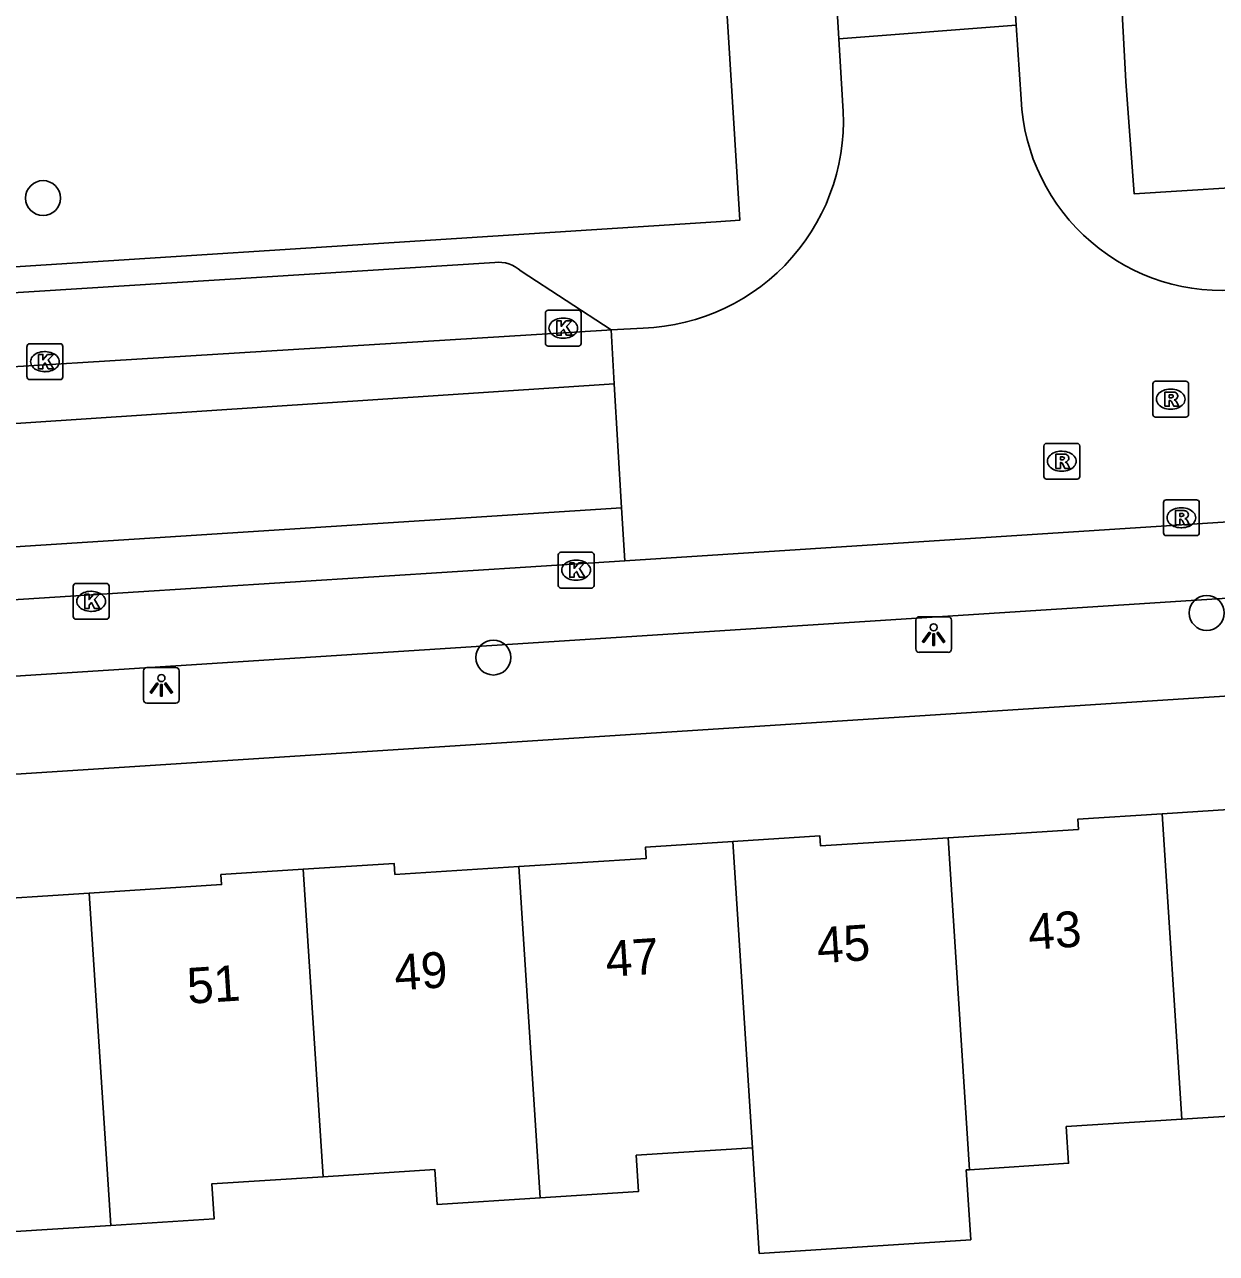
# Model space of a CAD drawing. Extents: x 159689 to 160786, y 387323 to 388339.
# Drawn here: x 160527.08 to 160560.4, y 388004.91 to 388039.25 of the extents above; entities that cross this region are included whole.
import ezdxf

# ---------------------------------------------------------------- set-up
doc = ezdxf.new("R2010")
doc.units = 0
for name, color, linetype in [('IMGEO_Boom', 7, 'Continuous'), ('IMGEO_Kolk', 7, 'Continuous'), ('IMGEO_Lichtpunt', 7, 'Continuous'), ('IMGEO_Pand', 7, 'Continuous'), ('IMGEO_Pand_nummerreeks', 7, 'Continuous'), ('IMGEO_Rijbaan_lokaal_gesloten', 7, 'Continuous'), ('IMGEO_Rijbaan_lokaal_open', 7, 'Continuous'), ('IMGEO_Rioolput', 7, 'Continuous'), ('IMGEO_Voetpad_open', 7, 'Continuous')]:
    doc.layers.add(name, color=color, linetype=linetype)

msp = doc.modelspace()

# ---------------------------------------------------------------- linework, layer by layer
at = {"layer": 'IMGEO_Boom'}
for centre in [(160527.594, 388034.402), (160560.126, 388022.812), (160540.182, 388021.566)]:
    msp.add_circle(centre, 0.489, dxfattribs=at)
at = {"layer": 'IMGEO_Kolk'}
for p, q in [((160541.637, 388030.344), (160541.637, 388031.196)), ((160541.712, 388031.27), (160542.564, 388031.27)), ((160542.638, 388031.196), (160542.638, 388030.344)), ((160542.125, 388031.05), (160542.15, 388031.05)), ((160542.148, 388030.49), (160542.123, 388030.49)), ((160527.143, 388029.407), (160527.143, 388030.259)), ((160527.218, 388030.333), (160528.07, 388030.333)), ((160527.631, 388030.113), (160527.656, 388030.113)), ((160528.144, 388030.259), (160528.144, 388029.407)), ((160542.564, 388030.27), (160541.712, 388030.27)), ((160527.654, 388029.553), (160527.629, 388029.553)), ((160528.07, 388029.333), (160527.218, 388029.333)), ((160541.995, 388023.581), (160541.995, 388024.433)), ((160542.07, 388024.507), (160542.922, 388024.507)), ((160542.483, 388024.287), (160542.508, 388024.287)), ((160542.996, 388024.433), (160542.996, 388023.581)), ((160528.437, 388022.71), (160528.437, 388023.562)), ((160528.512, 388023.636), (160529.364, 388023.636)), ((160529.438, 388023.562), (160529.438, 388022.71)), ((160542.506, 388023.727), (160542.481, 388023.727)), ((160528.925, 388023.416), (160528.95, 388023.416)), ((160542.922, 388023.507), (160542.07, 388023.507)), ((160528.948, 388022.856), (160528.923, 388022.856)), ((160529.364, 388022.636), (160528.512, 388022.636))]:
    msp.add_line(p, q, dxfattribs=at)
for points in [[(160541.637, 388030.344), (160541.637, 388031.196)], [(160541.712, 388031.27), (160542.564, 388031.27)], [(160542.638, 388031.196), (160542.638, 388030.344)], [(160541.958, 388030.97), (160542.081, 388030.97), (160542.081, 388030.819), (160542.211, 388030.97), (160542.375, 388030.97), (160542.229, 388030.819), (160542.382, 388030.57), (160542.23, 388030.57), (160542.145, 388030.734), (160542.081, 388030.667), (160542.081, 388030.57), (160541.958, 388030.57), (160541.958, 388030.97)], [(160527.143, 388029.407), (160527.143, 388030.259)], [(160527.218, 388030.333), (160528.07, 388030.333)], [(160528.144, 388030.259), (160528.144, 388029.407)], [(160542.564, 388030.27), (160541.712, 388030.27)], [(160527.464, 388030.033), (160527.587, 388030.033), (160527.587, 388029.882), (160527.717, 388030.033), (160527.881, 388030.033), (160527.735, 388029.882), (160527.888, 388029.633), (160527.736, 388029.633), (160527.651, 388029.797), (160527.587, 388029.73), (160527.587, 388029.633), (160527.464, 388029.633), (160527.464, 388030.033)], [(160528.07, 388029.333), (160527.218, 388029.333)], [(160541.995, 388023.581), (160541.995, 388024.433)], [(160542.07, 388024.507), (160542.922, 388024.507)], [(160542.996, 388024.433), (160542.996, 388023.581)], [(160542.316, 388024.207), (160542.439, 388024.207), (160542.439, 388024.056), (160542.569, 388024.207), (160542.733, 388024.207), (160542.587, 388024.056), (160542.74, 388023.807), (160542.588, 388023.807), (160542.503, 388023.971), (160542.439, 388023.904), (160542.439, 388023.807), (160542.316, 388023.807), (160542.316, 388024.207)], [(160528.437, 388022.71), (160528.437, 388023.562)], [(160528.512, 388023.636), (160529.364, 388023.636)], [(160529.438, 388023.562), (160529.438, 388022.71)], [(160528.758, 388023.336), (160528.881, 388023.336), (160528.881, 388023.185), (160529.011, 388023.336), (160529.175, 388023.336), (160529.029, 388023.185), (160529.182, 388022.936), (160529.03, 388022.936), (160528.945, 388023.1), (160528.881, 388023.033), (160528.881, 388022.936), (160528.758, 388022.936), (160528.758, 388023.336)], [(160542.922, 388023.507), (160542.07, 388023.507)], [(160529.364, 388022.636), (160528.512, 388022.636)]]:
    msp.add_lwpolyline(points, dxfattribs=at)
for centre, start, end in [((160541.714, 388031.194), 91.552, 178.448), ((160541.714, 388031.194), 91.552, 178.448), ((160542.562, 388031.194), 1.552, 88.448), ((160542.562, 388031.194), 1.552, 88.448), ((160527.22, 388030.257), 91.552, 178.448), ((160527.22, 388030.257), 91.552, 178.448), ((160528.068, 388030.257), 1.552, 88.448), ((160528.068, 388030.257), 1.552, 88.448), ((160541.714, 388030.346), 181.552, 268.448), ((160541.714, 388030.346), 181.552, 268.448), ((160542.562, 388030.346), 271.552, 358.448), ((160542.562, 388030.346), 271.552, 358.448), ((160527.22, 388029.409), 181.552, 268.448), ((160527.22, 388029.409), 181.552, 268.448), ((160528.068, 388029.409), 271.552, 358.448), ((160528.068, 388029.409), 271.552, 358.448), ((160542.072, 388024.431), 91.552, 178.448), ((160542.072, 388024.431), 91.552, 178.448), ((160542.92, 388024.431), 1.552, 88.448), ((160542.92, 388024.431), 1.552, 88.448), ((160528.514, 388023.56), 91.552, 178.448), ((160528.514, 388023.56), 91.552, 178.448), ((160529.362, 388023.56), 1.552, 88.448), ((160529.362, 388023.56), 1.552, 88.448), ((160542.072, 388023.583), 181.552, 268.448), ((160542.072, 388023.583), 181.552, 268.448), ((160542.92, 388023.583), 271.552, 358.448), ((160542.92, 388023.583), 271.552, 358.448), ((160528.514, 388022.712), 181.552, 268.448), ((160528.514, 388022.712), 181.552, 268.448), ((160529.362, 388022.712), 271.552, 358.448), ((160529.362, 388022.712), 271.552, 358.448)]:
    msp.add_arc(centre, 0.0765, start, end, dxfattribs=at)
for centre, major_axis, ratio, start_param, end_param in [((160542.124, 388030.77), (-0.387, 0.002), 0.722429, 4.712389, 7.853982), ((160542.149, 388030.77), (-0.39, 0.002), 0.717154, 1.570796, 4.712389), ((160527.63, 388029.833), (-0.387, 0.002), 0.722429, 4.712389, 7.853982), ((160527.655, 388029.833), (-0.39, 0.002), 0.717154, 1.570796, 4.712389), ((160542.482, 388024.007), (-0.387, 0.002), 0.722429, 4.712389, 7.853982), ((160542.507, 388024.007), (-0.39, 0.002), 0.717154, 1.570796, 4.712389), ((160528.924, 388023.136), (-0.387, 0.002), 0.722429, 4.712389, 7.853982), ((160528.949, 388023.136), (-0.39, 0.002), 0.717154, 1.570796, 4.712389)]:
    msp.add_ellipse(centre, major_axis=major_axis, ratio=ratio, start_param=start_param, end_param=end_param, dxfattribs=at)
at = {"layer": 'IMGEO_Lichtpunt'}
for p, q in [((160551.992, 388022.612), (160551.992, 388021.805)), ((160551.992, 388022.612), (160551.992, 388021.805)), ((160552.894, 388022.707), (160552.086, 388022.707)), ((160552.894, 388022.707), (160552.086, 388022.707)), ((160552.988, 388021.805), (160552.988, 388022.612)), ((160552.988, 388021.805), (160552.988, 388022.612)), ((160552.086, 388021.711), (160552.894, 388021.711)), ((160552.086, 388021.711), (160552.894, 388021.711)), ((160530.402, 388021.193), (160530.402, 388020.386)), ((160530.402, 388021.193), (160530.402, 388020.386)), ((160531.304, 388021.288), (160530.496, 388021.288)), ((160531.304, 388021.288), (160530.496, 388021.288)), ((160531.398, 388020.386), (160531.398, 388021.193)), ((160531.398, 388020.386), (160531.398, 388021.193)), ((160530.496, 388020.292), (160531.304, 388020.292)), ((160530.496, 388020.292), (160531.304, 388020.292))]:
    msp.add_line(p, q, dxfattribs=at)
for points in [[(160552.366, 388022.276), (160552.405, 388022.248), (160552.217, 388021.986), (160552.179, 388022.013), (160552.366, 388022.276)], [(160552.468, 388022.228), (160552.515, 388022.228), (160552.515, 388021.906), (160552.468, 388021.906), (160552.468, 388022.228)], [(160552.578, 388022.248), (160552.616, 388022.275), (160552.803, 388022.013), (160552.764, 388021.985), (160552.578, 388022.248)], [(160530.776, 388020.857), (160530.815, 388020.829), (160530.627, 388020.567), (160530.589, 388020.594), (160530.776, 388020.857)], [(160530.878, 388020.809), (160530.925, 388020.809), (160530.925, 388020.487), (160530.878, 388020.487), (160530.878, 388020.809)], [(160530.988, 388020.829), (160531.026, 388020.856), (160531.213, 388020.594), (160531.174, 388020.566), (160530.988, 388020.829)]]:
    msp.add_lwpolyline(points, dxfattribs=at)
for centre in [(160552.491, 388022.41), (160530.901, 388020.991)]:
    msp.add_circle(centre, 0.0994, dxfattribs=at)
for centre, start, end in [((160552.086, 388022.612), 90, 180), ((160552.086, 388022.612), 90, 180), ((160552.894, 388022.612), 0, 90), ((160552.894, 388022.612), 0, 90), ((160552.086, 388021.805), 180, 270), ((160552.086, 388021.805), 180, 270), ((160552.894, 388021.805), 270, 0), ((160552.894, 388021.805), 270, 360), ((160530.496, 388021.193), 90, 180), ((160530.496, 388021.193), 90, 180), ((160531.304, 388021.193), 0, 90), ((160531.304, 388021.193), 0, 90), ((160530.496, 388020.386), 180, 270), ((160530.496, 388020.386), 180, 270), ((160531.304, 388020.386), 270, 0), ((160531.304, 388020.386), 270, 360)]:
    msp.add_arc(centre, 0.0946, start, end, dxfattribs=at)
at = {"layer": 'IMGEO_Pand'}
for points in [[(160558.879, 388017.199), (160561.299, 388017.354), (160561.316, 388017.101), (160564.898, 388017.331)], [(160552.895, 388016.53), (160556.538, 388016.764), (160556.52, 388017.048), (160558.879, 388017.199)], [(160558.879, 388017.199), (160559.429, 388008.667)], [(160540.891, 388015.725), (160544.457, 388015.954), (160544.436, 388016.267), (160546.874, 388016.423)], [(160546.874, 388016.423), (160549.313, 388016.58), (160549.331, 388016.302), (160552.895, 388016.53)], [(160547.426, 388007.865), (160546.874, 388016.423)], [(160552.895, 388016.53), (160553.493, 388007.255)], [(160528.884, 388014.983), (160532.582, 388015.22), (160532.564, 388015.501), (160534.869, 388015.649)], [(160534.869, 388015.649), (160537.408, 388015.812), (160537.428, 388015.503), (160540.891, 388015.725)], [(160534.869, 388015.649), (160535.423, 388007.058)], [(160541.488, 388006.471), (160540.891, 388015.725)], [(160522.86, 388014.916), (160525.378, 388015.078), (160525.398, 388014.76), (160528.884, 388014.983)], [(160529.483, 388005.695), (160528.884, 388014.983)], [(160565.498, 388008.039), (160562.593, 388007.853), (160562.528, 388008.866), (160559.429, 388008.667)], [(160559.429, 388008.667), (160556.2, 388008.46), (160556.266, 388007.433), (160553.493, 388007.255)], [(160547.426, 388007.865), (160544.178, 388007.657), (160544.243, 388006.648), (160541.488, 388006.471)], [(160553.493, 388007.255), (160553.401, 388007.249), (160553.527, 388005.296), (160547.616, 388004.915), (160547.426, 388007.865)], [(160535.423, 388007.058), (160532.311, 388006.858), (160532.374, 388005.88), (160529.483, 388005.695)], [(160541.488, 388006.471), (160538.61, 388006.286), (160538.548, 388007.258), (160535.423, 388007.058)], [(160529.483, 388005.695), (160526.669, 388005.514), (160526.608, 388006.469), (160523.418, 388006.264)]]:
    msp.add_lwpolyline(points, dxfattribs=at)
at = {"layer": 'IMGEO_Rijbaan_lokaal_gesloten'}
for points in [[(160543.473, 388030.718), (160543.356, 388030.712), (160513.442, 388028.869)], [(160497.138, 388027.446), (160512.508, 388027.259), (160514.17, 388027.268), (160543.557, 388029.213)], [(160543.762, 388025.748), (160516.509, 388024), (160512.304, 388023.82), (160497.133, 388024.062)], [(160543.857, 388024.264), (160513.44, 388022.33), (160507.621, 388022.337), (160497.131, 388022.535)]]:
    msp.add_lwpolyline(points, dxfattribs=at)
at = {"layer": 'IMGEO_Rijbaan_lokaal_open'}
for points in [[(160554.043, 388050.957), (160554.799, 388039.237)], [(160549.845, 388038.854), (160549.154, 388050.465)], [(160554.799, 388039.237), (160549.845, 388038.854)], [(160554.799, 388039.237), (160554.935, 388037.17)], [(160549.942, 388037.126), (160549.845, 388038.854)], [(160543.473, 388030.718), (160544.368, 388030.773)], [(160543.557, 388029.213), (160543.473, 388030.718)], [(160543.762, 388025.748), (160543.557, 388029.213)], [(160543.857, 388024.264), (160543.762, 388025.748)], [(160562.171, 388025.446), (160543.857, 388024.264)]]:
    msp.add_lwpolyline(points, dxfattribs=at)
for centre, radius, start, end in [((160544.174, 388036.565), 5.796, 271.9231, 5.5508), ((160560.56, 388037.452), 5.633, 182.869, 275.8751)]:
    msp.add_arc(centre, radius, start, end, dxfattribs=at)
at = {"layer": 'IMGEO_Rioolput'}
for p, q in [((160558.619, 388028.359), (160558.619, 388029.211)), ((160558.694, 388029.285), (160559.546, 388029.285)), ((160559.107, 388029.065), (160559.132, 388029.065)), ((160559.62, 388029.211), (160559.62, 388028.359)), ((160559.13, 388028.505), (160559.105, 388028.505)), ((160559.546, 388028.285), (160558.694, 388028.285)), ((160555.573, 388026.624), (160555.573, 388027.476)), ((160555.648, 388027.55), (160556.5, 388027.55)), ((160556.061, 388027.33), (160556.086, 388027.33)), ((160556.574, 388027.476), (160556.574, 388026.624)), ((160556.084, 388026.77), (160556.059, 388026.77)), ((160556.5, 388026.55), (160555.648, 388026.55)), ((160558.991, 388025.972), (160559.843, 388025.972)), ((160558.916, 388025.046), (160558.916, 388025.898)), ((160559.404, 388025.752), (160559.429, 388025.752)), ((160559.917, 388025.898), (160559.917, 388025.046)), ((160559.843, 388024.972), (160558.991, 388024.972)), ((160559.427, 388025.192), (160559.402, 388025.192))]:
    msp.add_line(p, q, dxfattribs=at)
for points in [[(160558.619, 388028.359), (160558.619, 388029.211)], [(160558.694, 388029.285), (160559.546, 388029.285)], [(160559.62, 388029.211), (160559.62, 388028.359)], [(160559.208, 388028.983), (160558.956, 388028.985), (160558.956, 388028.585)], [(160558.956, 388028.585), (160559.08, 388028.585), (160559.08, 388028.747), (160559.091, 388028.747)], [(160559.134, 388028.904), (160559.08, 388028.904), (160559.08, 388028.823)], [(160559.08, 388028.823), (160559.132, 388028.823)], [(160559.138, 388028.718), (160559.209, 388028.585), (160559.349, 388028.585), (160559.284, 388028.711)], [(160559.546, 388028.285), (160558.694, 388028.285)], [(160555.573, 388026.624), (160555.573, 388027.476)], [(160555.648, 388027.55), (160556.5, 388027.55)], [(160556.574, 388027.476), (160556.574, 388026.624)], [(160556.162, 388027.248), (160555.91, 388027.25), (160555.91, 388026.85)], [(160555.91, 388026.85), (160556.034, 388026.85), (160556.034, 388027.012), (160556.045, 388027.012)], [(160556.088, 388027.169), (160556.034, 388027.169), (160556.034, 388027.088)], [(160556.034, 388027.088), (160556.086, 388027.088)], [(160556.092, 388026.983), (160556.163, 388026.85), (160556.303, 388026.85), (160556.238, 388026.976)], [(160556.5, 388026.55), (160555.648, 388026.55)], [(160558.991, 388025.972), (160559.843, 388025.972)], [(160558.916, 388025.046), (160558.916, 388025.898)], [(160559.505, 388025.67), (160559.253, 388025.672), (160559.253, 388025.272)], [(160559.431, 388025.591), (160559.377, 388025.591), (160559.377, 388025.51)], [(160559.917, 388025.898), (160559.917, 388025.046)], [(160559.253, 388025.272), (160559.377, 388025.272), (160559.377, 388025.434), (160559.388, 388025.434)], [(160559.377, 388025.51), (160559.429, 388025.51)], [(160559.435, 388025.405), (160559.506, 388025.272), (160559.646, 388025.272), (160559.581, 388025.398)], [(160559.843, 388024.972), (160558.991, 388024.972)]]:
    msp.add_lwpolyline(points, dxfattribs=at)
for centre, radius, start, end in [((160558.696, 388029.209), 0.0765, 91.552, 178.448), ((160558.696, 388029.209), 0.0765, 91.552, 178.448), ((160559.544, 388029.209), 0.0765, 1.552, 88.448), ((160559.544, 388029.209), 0.0765, 1.552, 88.448), ((160559.09, 388028.694), 0.0533, 26.0293, 88.6989), ((160559.116, 388029.012), 0.19, 274.7715, 282.9687), ((160559.14, 388028.808), 0.0964, 77.0061, 93.1865), ((160559.154, 388028.865), 0.0378, 276.6634, 79.6772), ((160559.207, 388028.873), 0.109, 350.3612, 89.416), ((160559.205, 388028.873), 0.112, 277.5842, 350.9817), ((160559.189, 388028.658), 0.108, 29.5134, 73.7905), ((160558.696, 388028.361), 0.0765, 181.552, 268.448), ((160558.696, 388028.361), 0.0765, 181.552, 268.448), ((160559.544, 388028.361), 0.0765, 271.552, 358.448), ((160559.544, 388028.361), 0.0765, 271.552, 358.448), ((160555.65, 388027.474), 0.0765, 91.552, 178.448), ((160555.65, 388027.474), 0.0765, 91.552, 178.448), ((160556.498, 388027.474), 0.0765, 1.552, 88.448), ((160556.498, 388027.474), 0.0765, 1.552, 88.448), ((160556.044, 388026.959), 0.0533, 26.0293, 88.6989), ((160556.07, 388027.277), 0.19, 274.7715, 282.9687), ((160556.094, 388027.073), 0.0964, 77.0061, 93.1865), ((160556.108, 388027.13), 0.0378, 276.6634, 79.6772), ((160556.161, 388027.138), 0.109, 350.3612, 89.416), ((160556.159, 388027.138), 0.112, 277.5842, 350.9817), ((160556.143, 388026.923), 0.108, 29.5134, 73.7905), ((160555.65, 388026.626), 0.0765, 181.552, 268.448), ((160555.65, 388026.626), 0.0765, 181.552, 268.448), ((160556.498, 388026.626), 0.0765, 271.552, 358.448), ((160556.498, 388026.626), 0.0765, 271.552, 358.448), ((160558.993, 388025.896), 0.0765, 91.552, 178.448), ((160558.993, 388025.896), 0.0765, 91.552, 178.448), ((160559.841, 388025.896), 0.0765, 1.552, 88.448), ((160559.841, 388025.896), 0.0765, 1.552, 88.448), ((160559.437, 388025.495), 0.0964, 77.0061, 93.1865), ((160559.451, 388025.552), 0.0378, 276.6634, 79.6772), ((160559.504, 388025.56), 0.109, 350.3612, 89.416), ((160559.387, 388025.381), 0.0533, 26.0293, 88.6989), ((160559.413, 388025.699), 0.19, 274.7715, 282.9687), ((160559.502, 388025.56), 0.112, 277.5842, 350.9817), ((160559.486, 388025.345), 0.108, 29.5134, 73.7905), ((160558.993, 388025.048), 0.0765, 181.552, 268.448), ((160558.993, 388025.048), 0.0765, 181.552, 268.448), ((160559.841, 388025.048), 0.0765, 271.552, 358.448), ((160559.841, 388025.048), 0.0765, 271.552, 358.448)]:
    msp.add_arc(centre, radius, start, end, dxfattribs=at)
for centre, major_axis, ratio, start_param, end_param in [((160559.106, 388028.785), (-0.387, 0.002), 0.722429, 4.712389, 7.853982), ((160559.131, 388028.785), (-0.39, 0.002), 0.717154, 1.570796, 4.712389), ((160556.06, 388027.05), (-0.387, 0.002), 0.722429, 4.712389, 7.853982), ((160556.085, 388027.05), (-0.39, 0.002), 0.717154, 1.570796, 4.712389), ((160559.403, 388025.472), (-0.387, 0.002), 0.722429, 4.712389, 7.853982), ((160559.428, 388025.472), (-0.39, 0.002), 0.717154, 1.570796, 4.712389)]:
    msp.add_ellipse(centre, major_axis=major_axis, ratio=ratio, start_param=start_param, end_param=end_param, dxfattribs=at)
at = {"layer": 'IMGEO_Voetpad_open'}
for points in [[(160562.244, 388034.783), (160558.099, 388034.518), (160557.865, 388037.66), (160557.427, 388045.845), (160557.05, 388051.747)], [(160546.367, 388045.213), (160547.07, 388033.785), (160546.414, 388033.743), (160519.679, 388032.028), (160518.581, 388031.964)], [(160515.785, 388031.063), (160540.223, 388032.608)], [(160540.957, 388032.365), (160543.473, 388030.718)], [(160514.362, 388020.266), (160515.216, 388020.302), (160637.614, 388028.172)], [(160516.569, 388017.176), (160525.818, 388018.242), (160576.802, 388021.532)]]:
    msp.add_lwpolyline(points, dxfattribs=at)
msp.add_arc((160540.319, 388031.668), 0.945, 47.5343, 95.8301, dxfattribs=at)

# ---------------------------------------------------------------- texts
at = {"layer": 'IMGEO_Pand_nummerreeks'}
for s, rotation, p in [('43', 3.6769, (160555.164, 388013.399)), ('45', 3.6784, (160549.257, 388013.02)), ('47', 3.6769, (160543.35, 388012.64)), ('49', 3.6769, (160537.443, 388012.261)), ('51', 3.6769, (160531.648, 388011.888))]:
    msp.add_text(s, height=1, rotation=rotation, dxfattribs=at).set_placement(p)

doc.saveas('drawing.dxf')
